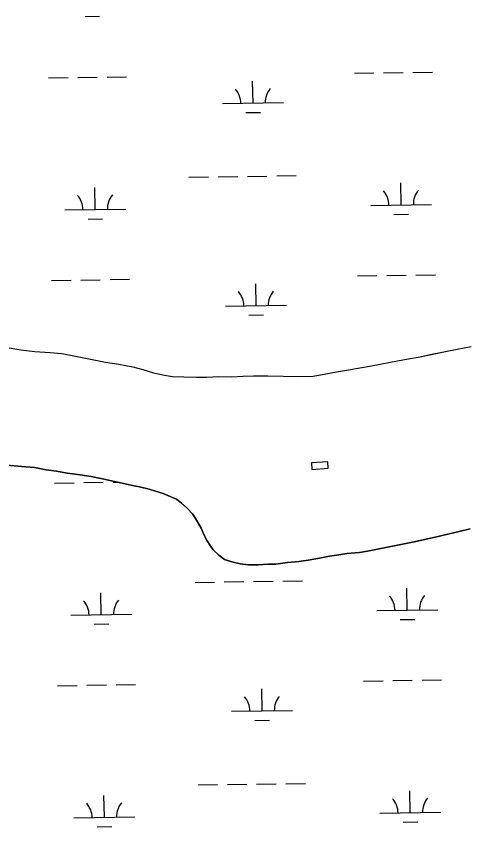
# Model space of a CAD drawing. Extents: x 3807117 to 3845308, y 337856 to 363736.
# Drawn here: x 3822117 to 3822853, y 356152 to 357483 of the extents above; entities that cross this region are included whole.
import ezdxf

# ---------------------------------------------------------------- set-up
doc = ezdxf.new("R2010")
doc.units = 0
for name, color, linetype in [('V-CHAN-DOCK', 7, 'Continuous'), ('V-TOPO-SHOR', 7, 'Continuous'), ('V-WETL-SWMP', 7, 'Continuous')]:
    doc.layers.add(name, color=color, linetype=linetype)

msp = doc.modelspace()

# ---------------------------------------------------------------- linework, layer by layer
at = {"layer": 'V-CHAN-DOCK'}
msp.add_lwpolyline([(3822601.7, 356738.5), (3822628.6, 356740.2), (3822627.9, 356750.9), (3822601, 356749.1)], close=True, dxfattribs=at)
at = {"layer": 'V-TOPO-SHOR'}
for points in [[(3822098.7, 356939.3), (3822124.3, 356934.5), (3822147.3, 356932), (3822172.5, 356930.3), (3822191.5, 356928.7), (3822211.3, 356925), (3822235.8, 356919.9), (3822263.4, 356914.3)], [(3822263.4, 356914.3), (3822285.1, 356911.4), (3822308, 356906.6), (3822324.7, 356902.3), (3822342.2, 356897.1), (3822360, 356893.2), (3822373.2, 356891.1), (3822391.5, 356890.3), (3822412.1, 356889.8), (3822429.2, 356890.1), (3822449, 356890.7), (3822470.4, 356890.6), (3822488.3, 356891.7), (3822505.8, 356892), (3822529.5, 356891.8), (3822580.4, 356891.2), (3822604.1, 356891.4), (3822624.7, 356895.6), (3822642.2, 356898.6), (3822665.2, 356902.4), (3822683.8, 356905.8), (3822699.8, 356908.4), (3822728.2, 356914.1), (3822753.9, 356918.6), (3822779.5, 356923.5), (3822795.9, 356926.9), (3822815.7, 356931.1), (3822840.2, 356936), (3822862.8, 356940.2)], [(3822101.5, 356745.6), (3822125.3, 356743.1), (3822146.7, 356741.4), (3822165.8, 356737.8), (3822182.6, 356735.4), (3822200.5, 356732.2), (3822221.5, 356729.3), (3822239.8, 356726.5), (3822255.8, 356723.3)], [(3822255.8, 356723.3), (3822310.3, 356711.7), (3822318.9, 356709.7), (3822334.8, 356705.7), (3822345.3, 356702.9), (3822357.8, 356698.6), (3822369.1, 356694.2), (3822379.6, 356689.5), (3822388.1, 356682.8), (3822397.4, 356675), (3822406.3, 356664.8), (3822414.1, 356652.6), (3822420.3, 356641.7), (3822424.5, 356631.5), (3822429.9, 356621.4), (3822434.9, 356613.2), (3822439.9, 356606.5), (3822448.9, 356597.5), (3822458.6, 356590.4), (3822470.6, 356586.5), (3822484.3, 356583.3), (3822497.5, 356582), (3822513.5, 356581.9), (3822530.6, 356582.6), (3822542.7, 356582.6), (3822561.5, 356585.6), (3822580.2, 356587), (3822595.4, 356589.3), (3822614.5, 356592.7), (3822630.5, 356595.7), (3822646.1, 356598.4), (3822659, 356600.2), (3822680.1, 356602.1), (3822692.9, 356604.4), (3822769.4, 356619.5), (3822792.1, 356624.5), (3822811.2, 356628.7), (3822827.2, 356632.5), (3822843.6, 356636.7), (3822861.5, 356640.9)]]:
    msp.add_lwpolyline(points, dxfattribs=at)
at = {"layer": 'V-WETL-SWMP'}
for p, q in [((3822229.6, 357482.2), (3822253.6, 357482.5)), ((3822671.5, 357388.8), (3822703.5, 357389.3)), ((3822719.5, 357389.5), (3822751.5, 357390)), ((3822767.5, 357390.2), (3822799.5, 357390.7)), ((3822169.7, 357381.3), (3822201.7, 357381.7)), ((3822217.7, 357382), (3822249.7, 357382.5)), ((3822265.7, 357382.7), (3822297.7, 357383.2)), ((3822505.2, 357339.8), (3822504.6, 357375.8)), ((3822455.2, 357339.1), (3822555.2, 357340.6)), ((3822493.4, 357324.2), (3822517.4, 357324.6)), ((3822400.1, 357218.2), (3822432.1, 357218.7)), ((3822448.1, 357218.9), (3822480.1, 357219.4)), ((3822496.1, 357219.6), (3822528.1, 357220.1)), ((3822544.1, 357220.3), (3822576.1, 357220.8)), ((3822748.2, 357172.7), (3822747.6, 357208.7)), ((3822246.3, 357165.1), (3822245.8, 357201.1)), ((3822196.3, 357164.4), (3822296.3, 357165.9)), ((3822698.2, 357171.9), (3822798.2, 357173.4)), ((3822234.6, 357149.5), (3822258.5, 357149.9)), ((3822736.4, 357157), (3822760.4, 357157.4)), ((3822676.5, 357056.1), (3822708.5, 357056.6)), ((3822724.5, 357056.9), (3822756.5, 357057.3)), ((3822772.5, 357057.6), (3822804.5, 357058.1)), ((3822174.6, 357048.6), (3822206.6, 357049.1)), ((3822222.6, 357049.3), (3822254.6, 357049.8)), ((3822270.6, 357050.1), (3822302.6, 357050.5)), ((3822510.2, 357007.2), (3822509.6, 357043.2)), ((3822460.2, 357006.5), (3822560.1, 357008)), ((3822498.4, 356991.6), (3822522.4, 356992)), ((3822098.7, 356939.3), (3822124.3, 356934.5)), ((3822840.2, 356936), (3822862.8, 356940.2)), ((3822124.3, 356934.5), (3822147.3, 356932)), ((3822147.3, 356932), (3822172.5, 356930.3)), ((3822172.5, 356930.3), (3822191.5, 356928.7)), ((3822191.5, 356928.7), (3822211.3, 356925)), ((3822211.3, 356925), (3822235.8, 356919.9)), ((3822753.9, 356918.6), (3822779.5, 356923.5)), ((3822779.5, 356923.5), (3822815.7, 356931.1)), ((3822815.7, 356931.1), (3822840.2, 356936)), ((3822235.8, 356919.9), (3822263.4, 356914.3)), ((3822263.4, 356914.3), (3822285.1, 356911.4)), ((3822285.1, 356911.4), (3822308, 356906.6)), ((3822699.8, 356908.4), (3822728.2, 356914.1)), ((3822728.2, 356914.1), (3822753.9, 356918.6)), ((3822308, 356906.6), (3822324.7, 356902.3)), ((3822324.7, 356902.3), (3822342.2, 356897.1)), ((3822342.2, 356897.1), (3822360, 356893.2)), ((3822624.7, 356895.6), (3822642.2, 356898.6)), ((3822642.2, 356898.6), (3822665.2, 356902.4)), ((3822665.2, 356902.4), (3822683.8, 356905.8)), ((3822683.8, 356905.8), (3822699.8, 356908.4)), ((3822360, 356893.2), (3822373.2, 356891.1)), ((3822373.2, 356891.1), (3822391.5, 356890.3)), ((3822391.5, 356890.3), (3822412.1, 356889.8)), ((3822412.1, 356889.8), (3822429.2, 356890.1)), ((3822429.2, 356890.1), (3822449, 356890.7)), ((3822449, 356890.7), (3822470.4, 356890.6)), ((3822470.4, 356890.6), (3822488.3, 356891.7)), ((3822488.3, 356891.7), (3822505.8, 356892)), ((3822505.8, 356892), (3822529.5, 356891.8)), ((3822529.5, 356891.8), (3822580.4, 356891.2)), ((3822580.4, 356891.2), (3822604.1, 356891.4)), ((3822604.1, 356891.4), (3822624.7, 356895.6)), ((3822125.3, 356743.1), (3822101.5, 356745.6)), ((3822146.7, 356741.4), (3822125.3, 356743.1)), ((3822165.8, 356737.8), (3822146.7, 356741.4)), ((3822182.6, 356735.4), (3822165.8, 356737.8)), ((3822200.5, 356732.2), (3822182.6, 356735.4)), ((3822221.5, 356729.3), (3822200.5, 356732.2)), ((3822239.8, 356726.5), (3822221.5, 356729.3)), ((3822255.8, 356723.3), (3822239.8, 356726.5)), ((3822179.6, 356716), (3822211.6, 356716.5)), ((3822227.6, 356716.7), (3822259.6, 356717.2)), ((3822310.3, 356711.7), (3822255.8, 356723.3)), ((3822275.6, 356717.4), (3822282.8, 356717.5)), ((3822318.9, 356709.7), (3822310.3, 356711.7)), ((3822334.8, 356705.7), (3822318.9, 356709.7)), ((3822345.3, 356702.9), (3822334.8, 356705.7)), ((3822357.8, 356698.6), (3822345.3, 356702.9)), ((3822369.1, 356694.2), (3822357.8, 356698.6)), ((3822379.6, 356689.5), (3822369.1, 356694.2)), ((3822388.1, 356682.8), (3822379.6, 356689.5)), ((3822397.4, 356675), (3822388.1, 356682.8)), ((3822406.3, 356664.8), (3822397.4, 356675)), ((3822414.1, 356652.6), (3822406.3, 356664.8)), ((3822420.3, 356641.7), (3822414.1, 356652.6)), ((3822424.5, 356631.5), (3822420.3, 356641.7)), ((3822429.9, 356621.4), (3822424.5, 356631.5)), ((3822827.2, 356632.5), (3822811.2, 356628.7)), ((3822843.6, 356636.7), (3822827.2, 356632.5)), ((3822861.5, 356640.9), (3822843.6, 356636.7)), ((3822434.9, 356613.2), (3822429.9, 356621.4)), ((3822769.4, 356619.5), (3822692.9, 356604.4)), ((3822811.2, 356628.7), (3822769.4, 356619.5)), ((3822439.9, 356606.5), (3822434.9, 356613.2)), ((3822448.9, 356597.5), (3822439.9, 356606.5)), ((3822692.9, 356604.4), (3822680.1, 356602.1)), ((3822458.6, 356590.4), (3822448.9, 356597.5)), ((3822614.5, 356592.7), (3822595.4, 356589.3)), ((3822630.5, 356595.7), (3822614.5, 356592.7)), ((3822646.1, 356598.4), (3822630.5, 356595.7)), ((3822659, 356600.3), (3822646.1, 356598.4)), ((3822680.1, 356602.1), (3822659, 356600.3)), ((3822470.6, 356586.5), (3822458.6, 356590.4)), ((3822484.3, 356583.3), (3822470.6, 356586.5)), ((3822497.5, 356582), (3822484.3, 356583.3)), ((3822513.5, 356581.9), (3822497.5, 356582)), ((3822530.6, 356582.6), (3822513.5, 356581.9)), ((3822542.7, 356582.6), (3822530.6, 356582.6)), ((3822561.5, 356585.6), (3822542.7, 356582.6)), ((3822580.2, 356587), (3822561.5, 356585.6)), ((3822595.4, 356589.3), (3822580.2, 356587)), ((3822410.1, 356552.9), (3822442.1, 356553.4)), ((3822458.1, 356553.6), (3822490.1, 356554.1)), ((3822506.1, 356554.4), (3822538.1, 356554.8)), ((3822554.1, 356555.1), (3822586.1, 356555.6)), ((3822758.1, 356507.4), (3822757.6, 356543.4)), ((3822256.3, 356499.9), (3822255.7, 356535.9)), ((3822206.3, 356499.1), (3822306.3, 356500.6)), ((3822708.1, 356506.6), (3822808.1, 356508.1)), ((3822244.5, 356484.3), (3822268.5, 356484.6)), ((3822746.4, 356491.8), (3822770.4, 356492.1)), ((3822686.5, 356390.9), (3822718.5, 356391.3)), ((3822734.5, 356391.6), (3822766.5, 356392.1)), ((3822782.5, 356392.3), (3822814.5, 356392.8)), ((3822184.6, 356383.3), (3822216.6, 356383.8)), ((3822232.6, 356384.1), (3822264.6, 356384.5)), ((3822280.6, 356384.8), (3822312.6, 356385.3)), ((3822520.1, 356341.9), (3822519.6, 356377.9)), ((3822470.1, 356341.2), (3822570.1, 356342.7)), ((3822508.4, 356326.3), (3822532.3, 356326.7)), ((3822415.1, 356220.3), (3822447.1, 356220.8)), ((3822463.1, 356221), (3822495.1, 356221.5)), ((3822511.1, 356221.7), (3822543.1, 356222.2)), ((3822559.1, 356222.4), (3822591.1, 356222.9)), ((3822763.1, 356174.7), (3822762.6, 356210.7)), ((3822261.3, 356167.2), (3822260.7, 356203.2)), ((3822211.3, 356166.5), (3822311.3, 356168)), ((3822713.1, 356174), (3822813.1, 356175.5)), ((3822249.5, 356151.6), (3822273.5, 356152)), ((3822751.4, 356159.1), (3822775.4, 356159.5))]:
    msp.add_line(p, q, dxfattribs=at)
for centre, start, end in [((3822449.9, 357339.5), 0.0865, 41.6302), ((3822560.4, 357341.2), 140.0865, 181.6302), ((3822692.9, 357172.3), 0.0865, 41.6302), ((3822803.4, 357174), 140.0865, 181.6302), ((3822191.1, 357164.8), 0.0865, 41.6302), ((3822301.5, 357166.4), 140.0865, 181.6302), ((3822454.9, 357006.9), 0.0865, 41.6302), ((3822565.4, 357008.5), 140.0865, 181.6302), ((3822702.9, 356507), 0.0865, 41.6302), ((3822813.4, 356508.7), 140.0865, 181.6302), ((3822201, 356499.5), 0.0865, 41.6302), ((3822311.5, 356501.2), 140.0865, 181.6302), ((3822464.9, 356341.6), 0.0865, 41.6302), ((3822575.3, 356343.2), 140.0865, 181.6302), ((3822707.9, 356174.4), 0.0865, 41.6302), ((3822818.4, 356176), 140.0865, 181.6302), ((3822206, 356166.9), 0.0865, 41.6302), ((3822316.5, 356168.5), 140.0865, 181.6302)]:
    msp.add_arc(centre, 35.2, start, end, dxfattribs=at)

doc.saveas('drawing.dxf')
